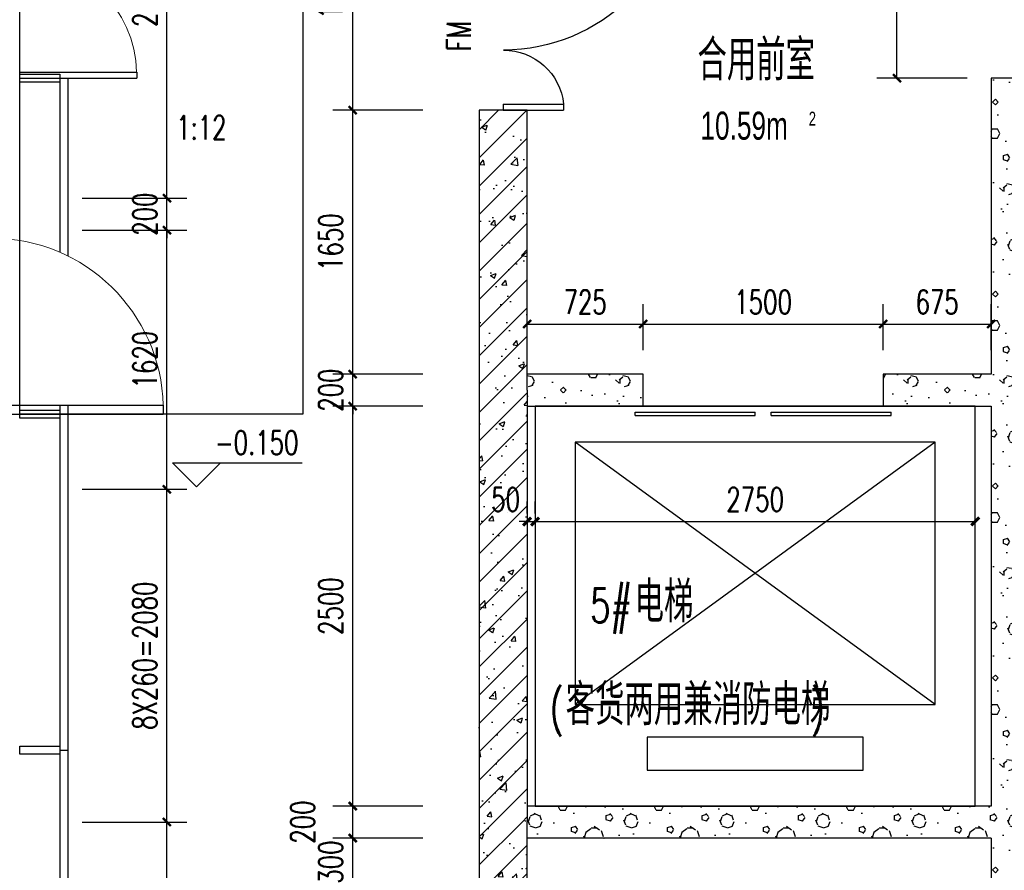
# Model space of a CAD drawing. Extents: x 797781 to 1255204, y 21234 to 1024248.
# Tile 1011 of 1056: x 1173449 to 1179603, y 651967 to 657285. Entities that reach past the tile are written whole.
import ezdxf

# ---------------------------------------------------------------- set-up
doc = ezdxf.new("R2010")
doc.units = 0
doc.header["$LTSCALE"] = 1000
doc.header["$MEASUREMENT"] = 0
for name, color, linetype in [('230303生产综合楼-平面图_t8$0$3T_WOOD', 21, 'Continuous'), ('230303生产综合楼-平面图_t8$0$AXIS', 3, 'Continuous'), ('230303生产综合楼-平面图_t8$0$CURTWALL', 4, 'Continuous'), ('230303生产综合楼-平面图_t8$0$DIM_ELEV', 3, 'Continuous'), ('230303生产综合楼-平面图_t8$0$DOOR_FIRE', 4, 'Continuous'), ('230303生产综合楼-平面图_t8$0$DOOR_FIRE_TEXT', 7, 'Continuous'), ('230303生产综合楼-平面图_t8$0$EVTR', 2, 'Continuous'), ('230303生产综合楼-平面图_t8$0$PUB_DIM', 3, 'Continuous'), ('230303生产综合楼-平面图_t8$0$PUB_HATCH', 8, 'Continuous'), ('230303生产综合楼-平面图_t8$0$PUB_TEXT', 7, 'Continuous'), ('230303生产综合楼-平面图_t8$0$SPACE', 7, 'Continuous'), ('230303生产综合楼-平面图_t8$0$WALL', 40, 'Continuous'), ('230303生产综合楼-平面图_t8$0$WINDOW', 4, 'Continuous'), ('230303生产综合楼-平面图_t8$0$板洞', 6, 'Continuous'), ('DIM_SYMB', 3, 'Continuous'), ('PUB_DIM', 3, 'Continuous'), ('PUB_TEXT', 7, 'Continuous')]:
    doc.layers.add(name, color=color, linetype=linetype)
doc.styles.add('230303生产综合楼-平面图_t8$0$_HZTXT', font='@HZTXT_E', dxfattribs={"width": 0.7, "bigfont": '@@HZTXT'})
doc.styles.add('230303生产综合楼-平面图_t8$0$_TCH_DIM', font='SIMPLEX', dxfattribs={"bigfont": 'GBCBIG'})
doc.styles.add('230303生产综合楼-平面图_T8$0$_TCH_DIM_T3', font='SIMPLEX', dxfattribs={"width": 0.705882, "bigfont": 'GBCBIG'})
doc.styles.add('230303生产综合楼-平面图_t8$0$_TCH_WINDOW', font='SIMPLEX', dxfattribs={"height": 3.5, "bigfont": 'GBCBIG'})
doc.styles.add('_TCH_DIM', font='SIMPLEX', dxfattribs={"bigfont": 'GBCBIG'})
doc.styles.add('_TCH_DIM_T3', font='SIMPLEX', dxfattribs={"width": 0.705882, "bigfont": 'GBCBIG'})
doc.dimstyles.new('230303生产综合楼-平面图_T8$0$_TCH_ARCH&&50', dxfattribs={"dimtxt": 148.75, "dimasz": 50, "dimexe": 125, "dimexo": 150, "dimgap": 63.125, "dimtad": 1, "dimdec": 0, "dimzin": 0, "dimdsep": 46, "dimtxsty": '230303生产综合楼-平面图_T8$0$_TCH_DIM_T3', "dimblk": '230303生产综合楼-平面图_t8$0$_ArchTick', "dimcen": 0.09, "dimclrt": 7, "dimazin": 2, "dimtfac": 1, "dimtdec": 0, "dimtix": 1, "dimtmove": 2, "dimatfit": 3, "dimfxl": 1, "dimtolj": 1, "dimtzin": 0, "dimarcsym": 0})
doc.dimstyles.new('_TCH_ARCH&&50', dxfattribs={"dimtxt": 148.75, "dimasz": 50, "dimexe": 125, "dimexo": 150, "dimgap": 63.125, "dimtad": 1, "dimdec": 0, "dimzin": 0, "dimdsep": 46, "dimtxsty": '_TCH_DIM_T3', "dimblk": 'ARCHTICK', "dimcen": 0.09, "dimclrt": 7, "dimazin": 2, "dimtfac": 1, "dimtdec": 0, "dimtix": 1, "dimtmove": 2, "dimatfit": 3, "dimfxl": 1, "dimtolj": 1, "dimtzin": 0, "dimarcsym": 0})
pattern_1 = [(45, (0, 0), (-88.388348, 88.388348), []), (50, (0, 0), (358.63009, -31.37607), [37.5, -412.5]), (355, (0, 0), (-69.37567, 376.09607), [30, -330]), (100.4514, (29.9, -2.6), (289.25469, 344.71977), [31.870095, -350.57106]), (46.1842, (0, 100), (533.62052, -82.7595), [56.25, -618.75]), (96.6356, (44.47, 93.1), (467.33135, 487.05894), [47.80514, -525.8565]), (351.1842, (0, 100), (467.33097, 487.0593), [45, -495]), (21, (50, 75), (298.453526, -201.309445), [37.5, -412.5]), (326, (50, 75), (121.65767, 362.57502), [30, -330]), (71.4514, (74.87, 58.22), (420.11131, 161.26525), [31.870095, -350.57106]), (37.5, (0, 0), (6.079928, 166.446927), [0, -326, 0, -335, 0, -331.25]), (7.5, (0, 0), (131.534769, 197.205856), [0, -191, 0, -318.5, 0, -126.25]), (327.5, (-111.5, 0), (266.911218, -11.277436), [0, -125, 0, -390, 0, -517.5]), (317.5, (-161.5, 0), (291.593085, 50.05249), [0, -162.5, 0, -259, 0, -367.5])]
pattern_2 = [(0, (177, -183), (300, 600), [0, -600]), (0, (-174, -264), (300, 600), [0, -600]), (0, (21, -270), (300, 600), [0, -600]), (0, (234, -93), (300, 600), [0, -600]), (0, (-15, -300), (300, 600), [0, -600]), (0, (294, 285), (300, 600), [0, -600]), (0, (111, 237), (300, 600), [0, -600]), (0, (207, 162), (300, 600), [0, -600]), (0, (-282, 150), (300, 600), [0, -600]), (0, (12, 123), (300, 600), [0, -600]), (0, (-102, -30), (300, 600), [0, -600]), (0, (-96, -255), (300, 600), [0, -600]), (0, (129, -279), (300, 600), [0, -600]), (0, (294, -15), (300, 600), [0, -600]), (0, (-267, -108), (300, 600), [0, -600]), (0, (-216, -6), (300, 600), [0, -600]), (0, (18, -48), (300, 600), [0, -600]), (0, (-66, -135), (300, 600), [0, -600]), (0, (-114, 63), (300, 600), [0, -600]), (0, (-39, 288), (300, 600), [0, -600]), (0, (-243, -234), (300, 600), [0, -600]), (0, (87, 165), (300, 600), [0, -600]), (0, (-192, 174), (300, 600), [0, -600]), (0, (-240, 252), (300, 600), [0, -600]), (130.601294, (257.143, 97.143), (-1499.9999834, 1800.0000079), [26.34155, -11037.111]), (18.434949, (214.29, 108.57), (1499.9999945, 599.9999956), [27.10524, -3767.6279]), (90, (214.3, 82.86), (300, 600), [25.71428, -1174.28565]), (161.565051, (240, 74.29), (-1500.0000076, 599.999955), [27.10524, -3767.6279]), (53.130102, (240, 74.29), (300.000001, 600), [28.57143, -2971.4285]), (135, (262.86, -231.43), (-300.000036, 599.99996), [24.24366, -1672.8126]), (45, (228.57, -231.43), (299.999998, 599.999998), [24.24366, -1672.8126]), (135, (245.71, -248.57), (-300.000036, 599.99996), [24.24366, -1672.8126]), (45, (245.71, -248.57), (299.999998, 599.999998), [24.24366, -1672.8126]), (116.56505, (-25.7, 171.43), (-5e-05, 1199.99997), [31.94383, -638.8765]), (180, (-40, 200), (-300, 600), [34.28572, -565.71425]), (63.43495, (-88.57, 171.43), (3e-06, 1200), [31.94383, -638.8765]), (116.56505, (-74.3, 142.86), (-5e-05, 1199.99997), [31.94383, -638.8765]), (0, (-74.3, 142.86), (300, 600), [34.28572, -565.71425]), (63.43495, (-40, 142.86), (3e-06, 1200), [31.94383, -638.8765]), (107.102728, (200, -31.429), (-899.9999656, 3000.00000484), [38.86135, -16282.9025]), (143.972626, (188.57, 5.714), (-5699.9999277, 4199.9999952), [38.86135, -8122.02]), (180, (157.14, 28.6), (-300, 600), [37.14286, -562.8571]), (36.0273733, (88.57, 5.714), (5699.9999579, 4199.9999547), [38.86135, -8122.02]), (71.565051, (77.14, -28.57), (900.0000046, 2999.999995), [36.14032, -3758.5928]), (107.102728, (88.571, -65.714), (-899.9999656, 3000.00000484), [38.86135, -16282.9025]), (143.972626, (120, -88.57), (-5699.9999277, 4199.9999952), [38.86135, -8122.02]), (0, (120, -88.6), (300, 600), [37.14286, -562.8571]), (36.0273733, (157.143, -88.57), (5699.9999579, 4199.9999547), [38.86135, -8122.02]), (71.565051, (188.57, -65.71), (900.0000046, 2999.999995), [36.14032, -3758.5928]), (150.255118, (205.714, 248.57), (-900.000002, 599.9999926), [23.03502, -4814.3196]), (90, (185.7, 237.14), (300, 600), [22.85714, -1177.14275]), (29.744881, (185.714, 237.14), (900.0000005, 599.999997), [23.03502, -4814.3196]), (116.56505, (65.7, -177.14), (-5e-05, 1199.99997), [31.94383, -638.8765]), (168.690067, (51.43, -148.57), (-2700.000002, 599.999985), [29.13725, -6089.6855]), (41.185925, (0, -162.857), (7499.99995456, 6599.9999423), [30.37184, -12725.802]), (90, (0, -191.43), (300, 600), [28.57143, -1171.4285]), (138.814074, (22.857, -211.429), (-7499.9998667, 6600.00004204), [30.37184, -12725.802]), (16.6992442, (22.857, -211.429), (9899.9999255, 2999.9999686), [29.82945, -12498.5375]), (60.945396, (51.43, -202.857), (299.9999992, 599.9999947), [29.41609, -12325.3395]), (109.983106, (-185.714, 74.286), (-1500.00000565, 4199.9999889), [33.442, -14012.1975]), (155.556045, (-197.143, 105.714), (-3900.00001487, 1799.9999626), [34.52299, -14465.1315]), (24.4439547, (-260, 105.714), (3900.00000195, 1799.99999134), [34.52299, -14465.1315]), (70.0168934, (-271.429, 74.286), (1500.0000045, 4199.9999896), [33.442, -14012.1975]), (109.983106, (-260, 42.857), (-1500.00000565, 4199.9999889), [33.442, -14012.1975]), (160.016893, (-228.57, 31.43), (-1500.0000009, 599.9999727), [33.442, -6989.3775]), (19.9831065, (-228.57, 31.43), (1499.9999918, 599.999999), [33.442, -6989.3775]), (70.0168934, (-197.143, 42.857), (1500.0000045, 4199.9999896), [33.442, -14012.1975]), (122.005383, (37.14, 20), (-300.0000403, 599.9999694), [26.95423, -5633.434]), (18.434949, (-2.86, 34.29), (1499.9999945, 599.9999956), [27.10524, -3767.6279]), (90, (-2.86, 8.57), (300, 600), [25.71428, -1174.28565]), (161.565051, (22.86, 0), (-1500.0000076, 599.999955), [27.10524, -3767.6279]), (54.4623222, (22.857, 0), (2099.999997, 2999.9999955), [24.57807, -10298.2115]), (116.56505, (-137.14, -125.7), (-5e-05, 1199.99997), [31.94383, -638.8765]), (180, (-151.4, -97.14), (-300, 600), [31.42857, -568.5714]), (59.0362434, (-200, -125.714), (300.000001, 599.999997), [33.31973, -6963.822]), (120.963756, (-182.857, -154.286), (-300.000041, 599.9999724), [33.31973, -6963.822]), (0, (-182.86, -154.3), (300, 600), [31.42857, -568.5714]), (63.43495, (-151.43, -154.3), (3e-06, 1200), [31.94383, -638.8765])]

# ---------------------------------------------------------------- blocks, each defined once
blk = doc.blocks.new('230303生产综合楼-平面图_t8$0$212')
at = {"layer": '230303生产综合楼-平面图_t8$0$3T_WOOD'}
for points in [[(593636.3, -21453.8), (593586.3, -21453.8)], [(593636.3, -21453.8), (593586.3, -21453.8)], [(593636.3, -23553.8), (593586.3, -23553.8)], [(593636.3, -23553.8), (593586.3, -23553.8)], [(593636.3, -25653.8), (593586.3, -25653.8)], [(593636.3, -25653.8), (593586.3, -25653.8)], [(593636.3, -27753.8), (593586.3, -27753.8)], [(593636.3, -29853.8), (593586.3, -29853.8)], [(593636.3, -29853.8), (593586.3, -29853.8)]]:
    blk.add_lwpolyline(points, dxfattribs=at)
for points in [[(593636.3, -21428.8), (593636.3, -21478.8), (593886.3, -21478.8), (593886.3, -21428.8)], [(593636.3, -23528.8), (593636.3, -23578.8), (593886.3, -23578.8), (593886.3, -23528.8)], [(593636.3, -25628.8), (593636.3, -25678.8), (593886.3, -25678.8), (593886.3, -25628.8)], [(593636.3, -27728.8), (593636.3, -27778.8), (593886.3, -27778.8), (593886.3, -27728.8)], [(593636.3, -29828.8), (593636.3, -29878.8), (593886.3, -29878.8), (593886.3, -29828.8)]]:
    blk.add_lwpolyline(points, close=True, dxfattribs=at)
blk = doc.blocks.new('_ArchTick')
at = {"color": 0, "linetype": 'ByBlock', "const_width": 0.4}
blk.add_lwpolyline([(-0.5, -0.5), (0.5, 0.5)], dxfattribs=at)
blk = doc.blocks.new('*D2505')
at = {"layer": 'Defpoints', "color": 0, "transparency": 16777216}
for p in [(1176670.6, 654148), (1176620.6, 654047.9), (1176670.6, 654047.9)]:
    blk.add_point(p, dxfattribs=at)
at = {"layer": 'PUB_DIM', "color": 0, "lineweight": -2, "transparency": 16777216}
for p, q in [((1176620.6, 654197.9), (1176620.6, 654273)), ((1176670.6, 654197.9), (1176670.6, 654273)), ((1176620.6, 654148), (1176570.6, 654148)), ((1176620.6, 654148), (1176670.6, 654148)), ((1176670.6, 654148), (1176720.6, 654148))]:
    blk.add_line(p, q, dxfattribs=at)
at = {"layer": 'PUB_DIM', "color": 0, "lineweight": -2, "transparency": 16777216, "xscale": 50, "yscale": 50, "zscale": 50}
blk.add_blockref('_ArchTick', (1176620.6, 654148), dxfattribs=at)
at = {"layer": 'PUB_DIM', "color": 0, "lineweight": -2, "transparency": 16777216, "xscale": 50, "yscale": 50, "zscale": 50, "rotation": 180}
blk.add_blockref('_ArchTick', (1176670.6, 654148), dxfattribs=at)
at = {"layer": 'PUB_DIM', "color": 7, "transparency": 16777216, "insert": (1176485.6, 654285.5), "char_height": 148.75, "attachment_point": 5, "style": '_TCH_DIM_T3'}
blk.add_mtext('\\A1;50', dxfattribs=at)
blk = doc.blocks.new('*D2506')
at = {"layer": 'Defpoints', "color": 0, "transparency": 16777216}
for p in [(1179420.6, 654148), (1176670.6, 654047.9), (1179420.6, 654047.9)]:
    blk.add_point(p, dxfattribs=at)
at = {"layer": 'PUB_DIM', "color": 0, "lineweight": -2, "transparency": 16777216}
for p, q in [((1176670.6, 654197.9), (1176670.6, 654273)), ((1179420.6, 654197.9), (1179420.6, 654273)), ((1176670.6, 654148), (1179420.6, 654148))]:
    blk.add_line(p, q, dxfattribs=at)
at = {"layer": 'PUB_DIM', "color": 0, "lineweight": -2, "transparency": 16777216, "xscale": 50, "yscale": 50, "zscale": 50, "rotation": 180}
blk.add_blockref('_ArchTick', (1176670.6, 654148), dxfattribs=at)
at = {"layer": 'PUB_DIM', "color": 0, "lineweight": -2, "transparency": 16777216, "xscale": 50, "yscale": 50, "zscale": 50}
blk.add_blockref('_ArchTick', (1179420.6, 654148), dxfattribs=at)
at = {"layer": 'PUB_DIM', "color": 7, "transparency": 16777216, "insert": (1178045.6, 654285.5), "char_height": 148.75, "attachment_point": 5, "style": '_TCH_DIM_T3'}
blk.add_mtext('\\A1;2750', dxfattribs=at)
blk = doc.blocks.new('230303生产综合楼-平面图_t8$0$$DorLib2D$00000001')
for p, q in [((0.45, 0.975), (0.5, 0.975)), ((0.45, 0), (0.45, 0.975)), ((0.5, 0), (0.5, 0.975)), ((0.5, 0), (0.45, 0))]:
    blk.add_line(p, q)
at = {"lineweight": 13}
blk.add_arc((0.475, 0), 0.975, 91.4693, 180, dxfattribs=at)
blk = doc.blocks.new('230303生产综合楼-平面图_t8$0$_ArchTick')
at = {"color": 0, "linetype": 'ByBlock', "const_width": 0.3}
blk.add_lwpolyline([(-0.5, -0.5), (0.5, 0.5)], dxfattribs=at)
blk = doc.blocks.new('*D3977')
at = {"layer": '230303生产综合楼-平面图_t8$0$PUB_DIM', "color": 0, "lineweight": -2, "transparency": 16777216}
for p, q in [((1179370.6, 658419), (1178806.7, 658419)), ((1178931.7, 656919), (1178931.7, 658419)), ((1179370.6, 656919), (1178806.7, 656919))]:
    blk.add_line(p, q, dxfattribs=at)
at = {"layer": 'Defpoints', "color": 0, "transparency": 16777216}
for p in [(1178931.7, 658419), (1179520.6, 658419), (1179520.6, 656919)]:
    blk.add_point(p, dxfattribs=at)
at = {"layer": '230303生产综合楼-平面图_t8$0$PUB_DIM', "color": 0, "lineweight": -2, "transparency": 16777216, "xscale": 50, "yscale": 50, "zscale": 50}
for p, rotation in [((1178931.7, 658419), 90), ((1178931.7, 656919), 270)]:
    blk.add_blockref('230303生产综合楼-平面图_t8$0$_ArchTick', p, dxfattribs=dict(at, rotation=rotation))
at = {"layer": '230303生产综合楼-平面图_t8$0$PUB_DIM', "color": 7, "transparency": 16777216, "insert": (1178794.2, 657669), "char_height": 148.75, "attachment_point": 5, "rotation": 90, "style": '230303生产综合楼-平面图_T8$0$_TCH_DIM_T3'}
blk.add_mtext('\\A1;1500', dxfattribs=at)
blk = doc.blocks.new('*D4104')
at = {"layer": '230303生产综合楼-平面图_t8$0$PUB_DIM', "color": 0, "lineweight": -2, "transparency": 16777216}
for p, q in [((1176620.6, 655219), (1176620.6, 655507.1)), ((1177345.6, 655219), (1177345.6, 655507.1)), ((1176620.6, 655382.1), (1177345.6, 655382.1))]:
    blk.add_line(p, q, dxfattribs=at)
at = {"layer": 'Defpoints', "color": 0, "transparency": 16777216}
for p in [(1177345.6, 655382.1), (1176620.6, 655069), (1177345.6, 655069)]:
    blk.add_point(p, dxfattribs=at)
at = {"layer": '230303生产综合楼-平面图_t8$0$PUB_DIM', "color": 0, "lineweight": -2, "transparency": 16777216, "xscale": 50, "yscale": 50, "zscale": 50, "rotation": 180}
blk.add_blockref('230303生产综合楼-平面图_t8$0$_ArchTick', (1176620.6, 655382.1), dxfattribs=at)
at = {"layer": '230303生产综合楼-平面图_t8$0$PUB_DIM', "color": 0, "lineweight": -2, "transparency": 16777216, "xscale": 50, "yscale": 50, "zscale": 50}
blk.add_blockref('230303生产综合楼-平面图_t8$0$_ArchTick', (1177345.6, 655382.1), dxfattribs=at)
at = {"layer": '230303生产综合楼-平面图_t8$0$PUB_DIM', "color": 7, "transparency": 16777216, "insert": (1176983.1, 655519.6), "char_height": 148.75, "attachment_point": 5, "style": '230303生产综合楼-平面图_T8$0$_TCH_DIM_T3'}
blk.add_mtext('\\A1;725', dxfattribs=at)
blk = doc.blocks.new('*D4105')
at = {"layer": '230303生产综合楼-平面图_t8$0$PUB_DIM', "color": 0, "lineweight": -2, "transparency": 16777216}
for p, q in [((1177345.6, 655219), (1177345.6, 655507.1)), ((1178845.6, 655219), (1178845.6, 655507.1)), ((1177345.6, 655382.1), (1178845.6, 655382.1))]:
    blk.add_line(p, q, dxfattribs=at)
at = {"layer": 'Defpoints', "color": 0, "transparency": 16777216}
for p in [(1178845.6, 655382.1), (1177345.6, 655069), (1178845.6, 655069)]:
    blk.add_point(p, dxfattribs=at)
at = {"layer": '230303生产综合楼-平面图_t8$0$PUB_DIM', "color": 0, "lineweight": -2, "transparency": 16777216, "xscale": 50, "yscale": 50, "zscale": 50, "rotation": 180}
blk.add_blockref('230303生产综合楼-平面图_t8$0$_ArchTick', (1177345.6, 655382.1), dxfattribs=at)
at = {"layer": '230303生产综合楼-平面图_t8$0$PUB_DIM', "color": 0, "lineweight": -2, "transparency": 16777216, "xscale": 50, "yscale": 50, "zscale": 50}
blk.add_blockref('230303生产综合楼-平面图_t8$0$_ArchTick', (1178845.6, 655382.1), dxfattribs=at)
at = {"layer": '230303生产综合楼-平面图_t8$0$PUB_DIM', "color": 7, "transparency": 16777216, "insert": (1178095.6, 655519.6), "char_height": 148.75, "attachment_point": 5, "style": '230303生产综合楼-平面图_T8$0$_TCH_DIM_T3'}
blk.add_mtext('\\A1;1500', dxfattribs=at)
blk = doc.blocks.new('*D4106')
at = {"layer": '230303生产综合楼-平面图_t8$0$PUB_DIM', "color": 0, "lineweight": -2, "transparency": 16777216}
for p, q in [((1178845.6, 655219), (1178845.6, 655507.1)), ((1179520.6, 655219), (1179520.6, 655507.1)), ((1178845.6, 655382.1), (1179520.6, 655382.1))]:
    blk.add_line(p, q, dxfattribs=at)
at = {"layer": 'Defpoints', "color": 0, "transparency": 16777216}
for p in [(1179520.6, 655382.1), (1178845.6, 655069), (1179520.6, 655069)]:
    blk.add_point(p, dxfattribs=at)
at = {"layer": '230303生产综合楼-平面图_t8$0$PUB_DIM', "color": 0, "lineweight": -2, "transparency": 16777216, "xscale": 50, "yscale": 50, "zscale": 50, "rotation": 180}
blk.add_blockref('230303生产综合楼-平面图_t8$0$_ArchTick', (1178845.6, 655382.1), dxfattribs=at)
at = {"layer": '230303生产综合楼-平面图_t8$0$PUB_DIM', "color": 0, "lineweight": -2, "transparency": 16777216, "xscale": 50, "yscale": 50, "zscale": 50}
blk.add_blockref('230303生产综合楼-平面图_t8$0$_ArchTick', (1179520.6, 655382.1), dxfattribs=at)
at = {"layer": '230303生产综合楼-平面图_t8$0$PUB_DIM', "color": 7, "transparency": 16777216, "insert": (1179183.1, 655519.6), "char_height": 148.75, "attachment_point": 5, "style": '230303生产综合楼-平面图_T8$0$_TCH_DIM_T3'}
blk.add_mtext('\\A1;675', dxfattribs=at)
blk = doc.blocks.new('*D4109')
at = {"layer": '230303生产综合楼-平面图_t8$0$PUB_DIM', "color": 0, "lineweight": -2, "transparency": 16777216}
for p, q in [((1175530.7, 652169), (1175530.7, 652219)), ((1175969.6, 652169), (1175405.7, 652169)), ((1175530.7, 651869), (1175530.7, 652169)), ((1175969.6, 651869), (1175405.7, 651869)), ((1175530.7, 651869), (1175530.7, 651819))]:
    blk.add_line(p, q, dxfattribs=at)
at = {"layer": 'Defpoints', "color": 0, "transparency": 16777216}
for p in [(1175530.7, 652169), (1176119.6, 652169), (1176119.6, 651869)]:
    blk.add_point(p, dxfattribs=at)
at = {"layer": '230303生产综合楼-平面图_t8$0$PUB_DIM', "color": 0, "lineweight": -2, "transparency": 16777216, "xscale": 50, "yscale": 50, "zscale": 50}
for p, rotation in [((1175530.7, 652169), 270), ((1175530.7, 651869), 90)]:
    blk.add_blockref('230303生产综合楼-平面图_t8$0$_ArchTick', p, dxfattribs=dict(at, rotation=rotation))
at = {"layer": '230303生产综合楼-平面图_t8$0$PUB_DIM', "color": 7, "transparency": 16777216, "insert": (1175393.2, 652019), "char_height": 148.75, "attachment_point": 5, "rotation": 90, "style": '230303生产综合楼-平面图_T8$0$_TCH_DIM_T3'}
blk.add_mtext('\\A1;300', dxfattribs=at)
blk = doc.blocks.new('*D4110')
at = {"layer": '230303生产综合楼-平面图_t8$0$PUB_DIM', "color": 0, "lineweight": -2, "transparency": 16777216}
for p, q in [((1175969.6, 652369), (1175405.7, 652369)), ((1175530.7, 652169), (1175530.7, 652369)), ((1175969.6, 652169), (1175405.7, 652169))]:
    blk.add_line(p, q, dxfattribs=at)
at = {"layer": 'Defpoints', "color": 0, "transparency": 16777216}
for p in [(1175530.7, 652369), (1176119.6, 652369), (1176119.6, 652169)]:
    blk.add_point(p, dxfattribs=at)
at = {"layer": '230303生产综合楼-平面图_t8$0$PUB_DIM', "color": 0, "lineweight": -2, "transparency": 16777216, "xscale": 50, "yscale": 50, "zscale": 50}
for p, rotation in [((1175530.7, 652369), 90), ((1175530.7, 652169), 270)]:
    blk.add_blockref('230303生产综合楼-平面图_t8$0$_ArchTick', p, dxfattribs=dict(at, rotation=rotation))
at = {"layer": '230303生产综合楼-平面图_t8$0$PUB_DIM', "color": 7, "transparency": 16777216, "insert": (1175218.2, 652269), "char_height": 148.75, "attachment_point": 5, "rotation": 90, "style": '230303生产综合楼-平面图_T8$0$_TCH_DIM_T3'}
blk.add_mtext('\\A1;200', dxfattribs=at)
blk = doc.blocks.new('*D4111')
at = {"layer": '230303生产综合楼-平面图_t8$0$PUB_DIM', "color": 0, "lineweight": -2, "transparency": 16777216}
for p, q in [((1175969.6, 654869), (1175405.7, 654869)), ((1175530.7, 652369), (1175530.7, 654869)), ((1175969.6, 652369), (1175405.7, 652369))]:
    blk.add_line(p, q, dxfattribs=at)
at = {"layer": 'Defpoints', "color": 0, "transparency": 16777216}
for p in [(1175530.7, 654869), (1176119.6, 654869), (1176119.6, 652369)]:
    blk.add_point(p, dxfattribs=at)
at = {"layer": '230303生产综合楼-平面图_t8$0$PUB_DIM', "color": 0, "lineweight": -2, "transparency": 16777216, "xscale": 50, "yscale": 50, "zscale": 50}
for p, rotation in [((1175530.7, 654869), 90), ((1175530.7, 652369), 270)]:
    blk.add_blockref('230303生产综合楼-平面图_t8$0$_ArchTick', p, dxfattribs=dict(at, rotation=rotation))
at = {"layer": '230303生产综合楼-平面图_t8$0$PUB_DIM', "color": 7, "transparency": 16777216, "insert": (1175393.2, 653619), "char_height": 148.75, "attachment_point": 5, "rotation": 90, "style": '230303生产综合楼-平面图_T8$0$_TCH_DIM_T3'}
blk.add_mtext('\\A1;2500', dxfattribs=at)
blk = doc.blocks.new('*D4112')
at = {"layer": '230303生产综合楼-平面图_t8$0$PUB_DIM', "color": 0, "lineweight": -2, "transparency": 16777216}
for p, q in [((1175530.7, 655069), (1175530.7, 655119)), ((1175969.6, 655069), (1175405.7, 655069)), ((1175530.7, 654869), (1175530.7, 655069)), ((1175969.6, 654869), (1175405.7, 654869)), ((1175530.7, 654869), (1175530.7, 654819))]:
    blk.add_line(p, q, dxfattribs=at)
at = {"layer": 'Defpoints', "color": 0, "transparency": 16777216}
for p in [(1175530.7, 655069), (1176119.6, 655069), (1176119.6, 654869)]:
    blk.add_point(p, dxfattribs=at)
at = {"layer": '230303生产综合楼-平面图_t8$0$PUB_DIM', "color": 0, "lineweight": -2, "transparency": 16777216, "xscale": 50, "yscale": 50, "zscale": 50}
for p, rotation in [((1175530.7, 655069), 270), ((1175530.7, 654869), 90)]:
    blk.add_blockref('230303生产综合楼-平面图_t8$0$_ArchTick', p, dxfattribs=dict(at, rotation=rotation))
at = {"layer": '230303生产综合楼-平面图_t8$0$PUB_DIM', "color": 7, "transparency": 16777216, "insert": (1175393.2, 654969), "char_height": 148.75, "attachment_point": 5, "rotation": 90, "style": '230303生产综合楼-平面图_T8$0$_TCH_DIM_T3'}
blk.add_mtext('\\A1;200', dxfattribs=at)
blk = doc.blocks.new('*D4113')
at = {"layer": '230303生产综合楼-平面图_t8$0$PUB_DIM', "color": 0, "lineweight": -2, "transparency": 16777216}
for p, q in [((1175969.6, 656719), (1175405.7, 656719)), ((1175530.7, 655069), (1175530.7, 656719)), ((1175969.6, 655069), (1175405.7, 655069))]:
    blk.add_line(p, q, dxfattribs=at)
at = {"layer": 'Defpoints', "color": 0, "transparency": 16777216}
for p in [(1175530.7, 656719), (1176119.6, 656719), (1176119.6, 655069)]:
    blk.add_point(p, dxfattribs=at)
at = {"layer": '230303生产综合楼-平面图_t8$0$PUB_DIM', "color": 0, "lineweight": -2, "transparency": 16777216, "xscale": 50, "yscale": 50, "zscale": 50}
for p, rotation in [((1175530.7, 656719), 90), ((1175530.7, 655069), 270)]:
    blk.add_blockref('230303生产综合楼-平面图_t8$0$_ArchTick', p, dxfattribs=dict(at, rotation=rotation))
at = {"layer": '230303生产综合楼-平面图_t8$0$PUB_DIM', "color": 7, "transparency": 16777216, "insert": (1175393.2, 655894), "char_height": 148.75, "attachment_point": 5, "rotation": 90, "style": '230303生产综合楼-平面图_T8$0$_TCH_DIM_T3'}
blk.add_mtext('\\A1;1650', dxfattribs=at)
blk = doc.blocks.new('*D4114')
at = {"layer": '230303生产综合楼-平面图_t8$0$PUB_DIM', "color": 0, "lineweight": -2, "transparency": 16777216}
for p, q in [((1175969.6, 658219), (1175405.7, 658219)), ((1175530.7, 656719), (1175530.7, 658219)), ((1175969.6, 656719), (1175405.7, 656719))]:
    blk.add_line(p, q, dxfattribs=at)
at = {"layer": 'Defpoints', "color": 0, "transparency": 16777216}
for p in [(1175530.7, 658219), (1176119.6, 658219), (1176119.6, 656719)]:
    blk.add_point(p, dxfattribs=at)
at = {"layer": '230303生产综合楼-平面图_t8$0$PUB_DIM', "color": 0, "lineweight": -2, "transparency": 16777216, "xscale": 50, "yscale": 50, "zscale": 50}
for p, rotation in [((1175530.7, 658219), 90), ((1175530.7, 656719), 270)]:
    blk.add_blockref('230303生产综合楼-平面图_t8$0$_ArchTick', p, dxfattribs=dict(at, rotation=rotation))
at = {"layer": '230303生产综合楼-平面图_t8$0$PUB_DIM', "color": 7, "transparency": 16777216, "insert": (1175393.2, 657469), "char_height": 148.75, "attachment_point": 5, "rotation": 90, "style": '230303生产综合楼-平面图_T8$0$_TCH_DIM_T3'}
blk.add_mtext('\\A1;1500', dxfattribs=at)
blk = doc.blocks.new('230303生产综合楼-平面图_t8$0$$DorLib2D$00000225')
at = {"color": 0}
for p, q in [((0.475, -0.0014), (0.475, 0.7521)), ((0.475, 0.7521), (0.5, 0.7521)), ((0.5, -0.0014), (0.5, 0.7521)), ((-0.5, 0), (-0.5, 0.252)), ((-0.475, 0.252), (-0.5, 0.252)), ((-0.475, 0), (-0.475, 0.252)), ((-0.475, 0), (-0.5, 0)), ((0.475, -0.0014), (0.5, -0.0014))]:
    blk.add_line(p, q, dxfattribs=at)
for centre, radius, start, end in [((0.5046, -0.0019), 0.7546, 92.2493, 179.7238), ((-0.5008, 0.0026), 0.2508, 359.7899, 84.0974)]:
    blk.add_arc(centre, radius, start, end, dxfattribs=at)
blk = doc.blocks.new('230303生产综合楼-平面图_t8$0$$DORLIB2D$00000127')
at = {"color": 0}
for points in [[(-0.5333, 0.7949), (-0.5333, 0.6904)], [(-0.0333, 0.7949), (-0.5333, 0.7949)], [(-0.0333, 0.7949), (-0.0333, 0.6904)], [(0.5333, 0.7949), (0.0333, 0.7949)], [(0.0333, 0.7949), (0.0333, 0.6904)], [(0.5333, 0.7949), (0.5333, 0.6904)], [(-0.0333, 0.6904), (-0.5333, 0.6904)], [(0.5333, 0.6904), (0.0333, 0.6904)], [(0.5, 0.5), (-0.5, 0.5)]]:
    blk.add_lwpolyline(points, dxfattribs=at)
blk = doc.blocks.new('*D4159')
at = {"layer": '230303生产综合楼-平面图_t8$0$AXIS', "color": 0, "lineweight": -2, "transparency": 16777216}
for p, q in [((1173840.5, 658669), (1174494.3, 658669)), ((1174369.3, 656169), (1174369.3, 658669)), ((1173840.5, 656169), (1174494.3, 656169))]:
    blk.add_line(p, q, dxfattribs=at)
at = {"layer": 'Defpoints', "color": 0, "transparency": 16777216}
for p in [(1173690.5, 658669), (1174369.3, 658669), (1173690.5, 656169)]:
    blk.add_point(p, dxfattribs=at)
at = {"layer": '230303生产综合楼-平面图_t8$0$AXIS', "color": 0, "lineweight": -2, "transparency": 16777216, "xscale": 50, "yscale": 50, "zscale": 50}
for p, rotation in [((1174369.3, 658669), 90), ((1174369.3, 656169), 270)]:
    blk.add_blockref('230303生产综合楼-平面图_t8$0$_ArchTick', p, dxfattribs=dict(at, rotation=rotation))
at = {"layer": '230303生产综合楼-平面图_t8$0$AXIS', "color": 7, "transparency": 16777216, "insert": (1174231.8, 657419), "char_height": 148.75, "attachment_point": 5, "rotation": 90, "style": '230303生产综合楼-平面图_T8$0$_TCH_DIM_T3'}
blk.add_mtext('\\A1;2500', dxfattribs=at)
blk = doc.blocks.new('*D4160')
at = {"layer": '230303生产综合楼-平面图_t8$0$AXIS', "color": 0, "lineweight": -2, "transparency": 16777216}
for p, q in [((1174369.3, 656169), (1174369.3, 656219)), ((1173840.5, 656169), (1174494.3, 656169)), ((1174369.3, 655969), (1174369.3, 656169)), ((1173840.5, 655969), (1174494.3, 655969)), ((1174369.3, 655969), (1174369.3, 655919))]:
    blk.add_line(p, q, dxfattribs=at)
at = {"layer": 'Defpoints', "color": 0, "transparency": 16777216}
for p in [(1173690.5, 656169), (1174369.3, 656169), (1173690.5, 655969)]:
    blk.add_point(p, dxfattribs=at)
at = {"layer": '230303生产综合楼-平面图_t8$0$AXIS', "color": 0, "lineweight": -2, "transparency": 16777216, "xscale": 50, "yscale": 50, "zscale": 50}
for p, rotation in [((1174369.3, 656169), 270), ((1174369.3, 655969), 90)]:
    blk.add_blockref('230303生产综合楼-平面图_t8$0$_ArchTick', p, dxfattribs=dict(at, rotation=rotation))
at = {"layer": '230303生产综合楼-平面图_t8$0$AXIS', "color": 7, "transparency": 16777216, "insert": (1174231.8, 656069), "char_height": 148.75, "attachment_point": 5, "rotation": 90, "style": '230303生产综合楼-平面图_T8$0$_TCH_DIM_T3'}
blk.add_mtext('\\A1;200', dxfattribs=at)
blk = doc.blocks.new('*D4161')
at = {"layer": '230303生产综合楼-平面图_t8$0$AXIS', "color": 0, "lineweight": -2, "transparency": 16777216}
for p, q in [((1173840.5, 655969), (1174494.3, 655969)), ((1174369.3, 654349), (1174369.3, 655969)), ((1173840.5, 654349), (1174494.3, 654349))]:
    blk.add_line(p, q, dxfattribs=at)
at = {"layer": 'Defpoints', "color": 0, "transparency": 16777216}
for p in [(1173690.5, 655969), (1174369.3, 655969), (1173690.5, 654349)]:
    blk.add_point(p, dxfattribs=at)
at = {"layer": '230303生产综合楼-平面图_t8$0$AXIS', "color": 0, "lineweight": -2, "transparency": 16777216, "xscale": 50, "yscale": 50, "zscale": 50}
for p, rotation in [((1174369.3, 655969), 90), ((1174369.3, 654349), 270)]:
    blk.add_blockref('230303生产综合楼-平面图_t8$0$_ArchTick', p, dxfattribs=dict(at, rotation=rotation))
at = {"layer": '230303生产综合楼-平面图_t8$0$AXIS', "color": 7, "transparency": 16777216, "insert": (1174231.8, 655159), "char_height": 148.75, "attachment_point": 5, "rotation": 90, "style": '230303生产综合楼-平面图_T8$0$_TCH_DIM_T3'}
blk.add_mtext('\\A1;1620', dxfattribs=at)
blk = doc.blocks.new('*D4162')
at = {"layer": '230303生产综合楼-平面图_t8$0$AXIS', "color": 0, "lineweight": -2, "transparency": 16777216}
for p, q in [((1173840.5, 654349), (1174494.3, 654349)), ((1174369.3, 652269), (1174369.3, 654349)), ((1173840.5, 652269), (1174494.3, 652269))]:
    blk.add_line(p, q, dxfattribs=at)
at = {"layer": 'Defpoints', "color": 0, "transparency": 16777216}
for p in [(1173690.5, 654349), (1174369.3, 654349), (1173690.5, 652269)]:
    blk.add_point(p, dxfattribs=at)
at = {"layer": '230303生产综合楼-平面图_t8$0$AXIS', "color": 0, "lineweight": -2, "transparency": 16777216, "xscale": 50, "yscale": 50, "zscale": 50}
for p, rotation in [((1174369.3, 654349), 90), ((1174369.3, 652269), 270)]:
    blk.add_blockref('230303生产综合楼-平面图_t8$0$_ArchTick', p, dxfattribs=dict(at, rotation=rotation))
at = {"layer": '230303生产综合楼-平面图_t8$0$AXIS', "color": 7, "transparency": 16777216, "insert": (1174231.8, 653309), "char_height": 148.75, "attachment_point": 5, "rotation": 90, "style": '230303生产综合楼-平面图_T8$0$_TCH_DIM_T3'}
blk.add_mtext('\\A1;8X260=2080', dxfattribs=at)
blk = doc.blocks.new('*D4163')
at = {"layer": '230303生产综合楼-平面图_t8$0$AXIS', "color": 0, "lineweight": -2, "transparency": 16777216}
for p, q in [((1173840.5, 652269), (1174494.3, 652269)), ((1174369.3, 650619), (1174369.3, 652269)), ((1173840.5, 650619), (1174494.3, 650619))]:
    blk.add_line(p, q, dxfattribs=at)
at = {"layer": 'Defpoints', "color": 0, "transparency": 16777216}
for p in [(1173690.5, 652269), (1174369.3, 652269), (1173690.5, 650619)]:
    blk.add_point(p, dxfattribs=at)
at = {"layer": '230303生产综合楼-平面图_t8$0$AXIS', "color": 0, "lineweight": -2, "transparency": 16777216, "xscale": 50, "yscale": 50, "zscale": 50}
for p, rotation in [((1174369.3, 652269), 90), ((1174369.3, 650619), 270)]:
    blk.add_blockref('230303生产综合楼-平面图_t8$0$_ArchTick', p, dxfattribs=dict(at, rotation=rotation))
at = {"layer": '230303生产综合楼-平面图_t8$0$AXIS', "color": 7, "transparency": 16777216, "insert": (1174231.8, 651444), "char_height": 148.75, "attachment_point": 5, "rotation": 90, "style": '230303生产综合楼-平面图_T8$0$_TCH_DIM_T3'}
blk.add_mtext('\\A1;1650', dxfattribs=at)
blk = doc.blocks.new('230303生产综合楼-平面图_t8$0$$DorLib2D$00000002')
for p, q in [((-0.5, 0), (-0.5, 0.4875)), ((-0.475, 0.4875), (-0.5, 0.4875)), ((-0.475, 0), (-0.475, 0.4875)), ((0.475, 0), (0.475, 0.4875)), ((0.475, 0.4875), (0.5, 0.4875)), ((0.5, 0), (0.5, 0.4875)), ((-0.5, 0), (-0.475, 0)), ((0.5, 0), (0.475, 0))]:
    blk.add_line(p, q)
at = {"lineweight": 13}
for centre, start, end in [((-0.4875, 0), 0, 88.5307), ((0.4875, 0), 91.4693, 180)]:
    blk.add_arc(centre, 0.4875, start, end, dxfattribs=at)

msp = doc.modelspace()

# ---------------------------------------------------------------- hatches: boundary and pattern name
at = {"layer": '230303生产综合楼-平面图_t8$0$PUB_HATCH'}
h = msp.add_hatch(dxfattribs=at)
h.set_pattern_fill('加气混凝土', color=256, scale=50, style=0)
h.set_pattern_definition(pattern_2)
h.paths.add_polyline_path([(1179720.6, 654969), (1179720.6, 656919), (1179520.6, 656919), (1179520.6, 655069), (1179587.3, 654969)])
h = msp.add_hatch(dxfattribs=at)
h.set_pattern_fill('钢筋混凝土', color=256, scale=50, style=0)
h.set_pattern_definition(pattern_1)
h.paths.add_polyline_path([(1176620.6, 654969), (1176620.6, 656719), (1176320.6, 656719), (1176320.6, 654969)])
h = msp.add_hatch(dxfattribs=at)
h.set_pattern_fill('加气混凝土', color=256, scale=50, style=0)
h.set_pattern_definition(pattern_2)
h.paths.add_polyline_path([(1176620.6, 654869), (1177345.6, 654869), (1177345.6, 655069), (1176620.6, 655069)])
h = msp.add_hatch(dxfattribs=at)
h.set_pattern_fill('加气混凝土', color=256, scale=50, style=0)
h.set_pattern_definition(pattern_2)
h.paths.add_polyline_path([(1179520.6, 655069), (1178845.6, 655069), (1178845.6, 654869), (1179520.6, 654869), (1179587.3, 654969)])
h = msp.add_hatch(dxfattribs=at)
h.set_pattern_fill('钢筋混凝土', color=256, scale=50, style=0)
h.set_pattern_definition(pattern_1)
h.paths.add_polyline_path([(1176620.6, 654969), (1176320.6, 654969), (1176320.6, 652269), (1176620.6, 652269)])
h = msp.add_hatch(dxfattribs=at)
h.set_pattern_fill('加气混凝土', color=256, scale=50, style=0)
h.set_pattern_definition(pattern_2)
h.paths.add_polyline_path([(1179587.3, 654969), (1179520.6, 654869), (1179520.6, 652369), (1179587.3, 652269), (1179720.6, 652269), (1179720.6, 654969)])
h = msp.add_hatch(dxfattribs=at)
h.set_pattern_fill('加气混凝土', color=256, scale=50, style=0)
h.set_pattern_definition(pattern_2)
h.paths.add_polyline_path([(1179587.3, 652269), (1179520.6, 652369), (1176620.6, 652369), (1176620.6, 652169), (1179520.6, 652169)])
h = msp.add_hatch(dxfattribs=at)
h.set_pattern_fill('钢筋混凝土', color=256, scale=50, style=0)
h.set_pattern_definition(pattern_1)
h.paths.add_polyline_path([(1176320.6, 652269), (1176320.6, 651869), (1176620.6, 651869), (1176620.6, 652269)])
h = msp.add_hatch(dxfattribs=at)
h.set_pattern_fill('加气混凝土', color=256, scale=50, style=0)
h.set_pattern_definition(pattern_2)
h.paths.add_polyline_path([(1179587.3, 652269), (1179520.6, 652169), (1179520.6, 651319), (1179587.3, 651219), (1179720.6, 651219), (1179720.6, 652269)])

# ---------------------------------------------------------------- linework, layer by layer
msp.add_lwpolyline([(1173449.3, 658419), (1175219.3, 658419), (1175219.3, 654819), (1173449.3, 654819)], close=True)
at = {"layer": '230303生产综合楼-平面图_t8$0$CURTWALL'}
for points in [[(1173699.3, 656919), (1173699.3, 655831.2)], [(1173749.3, 656919), (1173749.3, 655808.1)], [(1173699.3, 654874), (1173699.3, 649945.1)], [(1173749.3, 654874), (1173749.3, 649945.1)]]:
    msp.add_lwpolyline(points, dxfattribs=at)
at = {"layer": '230303生产综合楼-平面图_t8$0$DIM_ELEV'}
for p, q in [((1174554.8, 654363.7), (1174404.8, 654513.7)), ((1174404.8, 654513.7), (1175214.8, 654513.7)), ((1174554.8, 654363.7), (1174704.8, 654513.7))]:
    msp.add_line(p, q, dxfattribs=at)
at = {"layer": '230303生产综合楼-平面图_t8$0$EVTR'}
for p, q in [((1179170.6, 654644), (1176920.6, 653004)), ((1179170.6, 653004), (1176920.6, 654644)), ((1176920.6, 654644), (1176920.6, 653004)), ((1179170.6, 654644), (1176920.6, 654644)), ((1179170.6, 653004), (1179170.6, 654644)), ((1176920.6, 653004), (1179170.6, 653004)), ((1177370.6, 652799), (1177370.6, 652594)), ((1178720.6, 652799), (1177370.6, 652799)), ((1178720.6, 652594), (1178720.6, 652799)), ((1177370.6, 652594), (1178720.6, 652594))]:
    msp.add_line(p, q, dxfattribs=at)
at = {"layer": '230303生产综合楼-平面图_t8$0$WALL'}
for p, q in [((1179720.6, 656919), (1179520.6, 656919)), ((1179520.6, 656919), (1179520.6, 655069)), ((1176620.6, 656719), (1176320.6, 656719)), ((1176320.6, 656719), (1176320.6, 654969)), ((1176620.6, 654969), (1176620.6, 656719)), ((1177345.6, 655069), (1176620.6, 655069)), ((1177345.6, 654869), (1177345.6, 655069)), ((1179520.6, 655069), (1178845.6, 655069)), ((1178845.6, 655069), (1178845.6, 654869)), ((1176320.6, 654969), (1176320.6, 652269)), ((1176620.6, 654969), (1176620.6, 652269)), ((1176620.6, 654869), (1177345.6, 654869)), ((1178845.6, 654869), (1179520.6, 654869)), ((1179520.6, 654869), (1179520.6, 652369)), ((1179520.6, 652369), (1176620.6, 652369)), ((1176320.6, 652269), (1176320.6, 651869)), ((1176620.6, 651869), (1176620.6, 652269)), ((1179520.6, 652169), (1176620.6, 652169)), ((1179520.6, 652169), (1179520.6, 651319))]:
    msp.add_line(p, q, dxfattribs=at)
at = {"layer": '230303生产综合楼-平面图_t8$0$板洞'}
msp.add_lwpolyline([(1176670.6, 652369), (1179420.6, 652369), (1179420.6, 654869), (1176670.6, 654869)], close=True, dxfattribs=at)
at = {"layer": 'DIM_SYMB'}
msp.add_lwpolyline([(1174426.9, 656483.6, 0, 0, 0), (1174813, 656483.6, 40, 0, 0), (1174963, 656483.6, 0, 0, 0)], format="xyseb", dxfattribs=at)

# ---------------------------------------------------------------- block references
at = {"xscale": -1}
msp.add_blockref('230303生产综合楼-平面图_t8$0$212', (1767335.7, 680472.8), dxfattribs=at)
at = {"layer": '230303生产综合楼-平面图_t8$0$DOOR_FIRE'}
for name, p, xscale, yscale, zscale, rotation in [('230303生产综合楼-平面图_t8$0$$DorLib2D$00000225', (1176470.6, 657469), -1500, 1500, 300, 269.9999589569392), ('230303生产综合楼-平面图_t8$0$$DorLib2D$00000001', (1173274.3, 655369), 1100, 1100, 350, 269.9999999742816)]:
    msp.add_blockref(name, p, dxfattribs=dict(at, xscale=xscale, yscale=yscale, zscale=zscale, rotation=rotation))
at = {"layer": '230303生产综合楼-平面图_t8$0$WINDOW'}
for name, p, xscale, yscale, zscale, rotation in [('230303生产综合楼-平面图_t8$0$$DorLib2D$00000002', (1173449.3, 657669), -1500, -1500, 100, 90.00000000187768), ('230303生产综合楼-平面图_t8$0$$DORLIB2D$00000127', (1178095.6, 654969), 1500, 200, 200, 179.999999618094)]:
    msp.add_blockref(name, p, dxfattribs=dict(at, xscale=xscale, yscale=yscale, zscale=zscale, rotation=rotation))

# ---------------------------------------------------------------- texts
at = {"layer": '230303生产综合楼-平面图_t8$0$DOOR_FIRE_TEXT', "style": '230303生产综合楼-平面图_t8$0$_TCH_WINDOW', "width": 0.705882}
msp.add_text('FM', height=148.75, rotation=89.99996, dxfattribs=at).set_placement((1176268.2, 657086.9))
at = {"layer": '230303生产综合楼-平面图_t8$0$PUB_TEXT', "style": '230303生产综合楼-平面图_t8$0$_TCH_DIM'}
for s, p in [('合用前室', (1177685, 656904.4)), ('电梯', (1177292, 653516.8)), ('客货两用兼消防电梯', (1176861, 652874.8))]:
    msp.add_text(s, height=255.32, dxfattribs=at).set_placement(p)
at = {"layer": '230303生产综合楼-平面图_t8$0$PUB_TEXT', "style": '230303生产综合楼-平面图_t8$0$_TCH_DIM', "width": 0.705882}
for s, height, p in [('-0.150', 148.75, (1174669.8, 654566.2)), ('5#', 212.5, (1177013.4, 653516.8)), ('(', 212.5, (1176761, 652874.8)), (')', 212.5, (1178392.9, 652874.8))]:
    msp.add_text(s, height=height, dxfattribs=at).set_placement(p)
at = {"layer": '230303生产综合楼-平面图_t8$0$SPACE', "style": '230303生产综合楼-平面图_t8$0$_HZTXT', "width": 0.7}
for s, height, p in [('10.59m', 175, (1177703.9, 656534.6)), ('2', 87.5, (1178380.6, 656622.1))]:
    msp.add_text(s, height=height, dxfattribs=at).set_placement(p)
at = {"layer": 'PUB_TEXT', "style": '_TCH_DIM', "width": 0.705882}
msp.add_text('1:12', height=148.75, dxfattribs=at).set_placement((1174426.9, 656536.1))

# ---------------------------------------------------------------- dimensions: what is measured, and where the dimension line sits
at = {"layer": '230303生产综合楼-平面图_t8$0$AXIS'}
for p1, p2, picture, middle in [((1173690.5, 656169), (1173690.5, 658669), '*D4159', (1174231.8, 657419)), ((1173690.5, 655969), (1173690.5, 656169), '*D4160', (1174231.8, 656069)), ((1173690.5, 654349), (1173690.5, 655969), '*D4161', (1174231.8, 655159)), ((1173690.5, 650619), (1173690.5, 652269), '*D4163', (1174231.8, 651444))]:
    dim = msp.add_aligned_dim(p1=p1, p2=p2, distance=-678.9, dimstyle='230303生产综合楼-平面图_T8$0$_TCH_ARCH&&50', dxfattribs=at)
    dim.commit()
    dim.dimension.update_dxf_attribs({"geometry": picture, "text_midpoint": middle})
dim = msp.add_aligned_dim(p1=(1173690.5, 652269), p2=(1173690.5, 654349), distance=-678.9, text='8X260=2080', dimstyle='230303生产综合楼-平面图_T8$0$_TCH_ARCH&&50', dxfattribs=at)
dim.commit()
dim.dimension.update_dxf_attribs({"geometry": '*D4162', "text_midpoint": (1174231.8, 653309)})
at = {"layer": '230303生产综合楼-平面图_t8$0$PUB_DIM'}
for p1, p2, distance, picture, middle in [((1179520.6, 656919), (1179520.6, 658419), 588.9, '*D3977', (1178794.2, 657669)), ((1176119.6, 656719), (1176119.6, 658219), 588.9, '*D4114', (1175393.2, 657469)), ((1176119.6, 655069), (1176119.6, 656719), 588.9, '*D4113', (1175393.2, 655894)), ((1176620.6, 655069), (1177345.6, 655069), 313.1, '*D4104', (1176983.1, 655519.6)), ((1177345.6, 655069), (1178845.6, 655069), 313.1, '*D4105', (1178095.6, 655519.6)), ((1178845.6, 655069), (1179520.6, 655069), 313.1, '*D4106', (1179183.1, 655519.6)), ((1176119.6, 654869), (1176119.6, 655069), 588.9, '*D4112', (1175393.2, 654969)), ((1176119.6, 652369), (1176119.6, 654869), 588.9, '*D4111', (1175393.2, 653619)), ((1176119.6, 651869), (1176119.6, 652169), 588.9, '*D4109', (1175393.2, 652019))]:
    dim = msp.add_aligned_dim(p1=p1, p2=p2, distance=distance, dimstyle='230303生产综合楼-平面图_T8$0$_TCH_ARCH&&50', dxfattribs=at)
    dim.commit()
    dim.dimension.update_dxf_attribs({"geometry": picture, "text_midpoint": middle})
dim = msp.add_linear_dim(base=(1175530.7, 652369), p1=(1176119.6, 652169), p2=(1176119.6, 652369), angle=90, dimstyle='230303生产综合楼-平面图_T8$0$_TCH_ARCH&&50', dxfattribs=at)
dim.commit()
dim.dimension.update_dxf_attribs({"geometry": '*D4110', "text_midpoint": (1175218.2, 652269), "dimtype": 161})
at = {"layer": 'PUB_DIM'}
dim = msp.add_linear_dim(base=(1176670.6, 654148), p1=(1176620.6, 654047.9), p2=(1176670.6, 654047.9), angle=0, dimstyle='_TCH_ARCH&&50', dxfattribs=at)
dim.commit()
dim.dimension.update_dxf_attribs({"geometry": '*D2505', "text_midpoint": (1176485.6, 654285.5), "dimtype": 161})
dim = msp.add_aligned_dim(p1=(1176670.6, 654047.9), p2=(1179420.6, 654047.9), distance=100.2, dimstyle='_TCH_ARCH&&50', dxfattribs=at)
dim.commit()
dim.dimension.update_dxf_attribs({"geometry": '*D2506', "text_midpoint": (1178045.6, 654285.5)})

doc.saveas('drawing.dxf')
